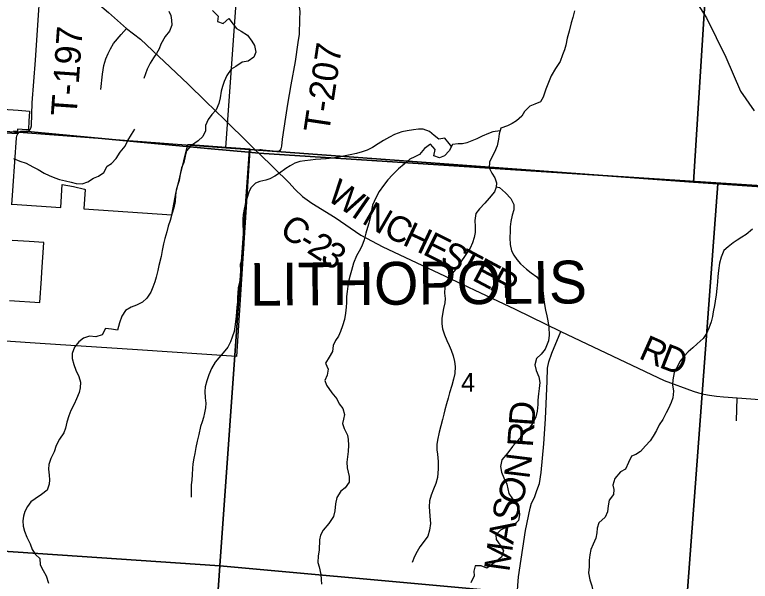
# Model space of a CAD drawing. Extents: x 114604 to 551442, y 316898 to 567001.
# Drawn here: x 264381 to 272976, y 330933 to 337551 of the extents above; entities that cross this region are included whole.
import ezdxf

# ---------------------------------------------------------------- set-up
doc = ezdxf.new("R2010")
doc.units = 0
for name, color, linetype in [('GE_P_Alignment_1000_Bearings', 7, 'Continuous'), ('GE_P_Alignment_1000_Cardinal_Points', 7, 'Continuous'), ('GE_P_Alignment_100_Stations', 7, 'Continuous'), ('GE_P_Alignment_500_Bearings', 7, 'Continuous'), ('GE_P_Alignment_500_Distances', 7, 'Continuous'), ('PM_P_Cells', 7, 'Continuous'), ('PM_P_CL_Double_Solid', 7, 'Continuous'), ('PM_P_Crosswalk', 7, 'Continuous'), ('PV_X_Curb', 7, 'Continuous'), ('SH_Named_Boundary', 7, 'Continuous'), ('SN_P_Signs', 7, 'Continuous')]:
    doc.layers.add(name, color=color, linetype=linetype)

msp = doc.modelspace()

# ---------------------------------------------------------------- linework, layer by layer
at = {"layer": 'GE_P_Alignment_1000_Bearings'}
msp.add_lwpolyline([(272350.7, 337690.6), (272466, 337516.2), (272688.1, 337056.6), (272862.9, 336657.3), (273020.5, 336429.8)], dxfattribs=at)
at = {"layer": 'GE_P_Alignment_1000_Cardinal_Points'}
msp.add_line((272814.4, 332805.6), (272821.4, 333074.2), dxfattribs=at)
for points in [[(267714.4, 337495.6), (267717.1, 337589.4), (267699.2, 337691.8), (267642.9, 338086.7), (267621, 338242), (267610.3, 338304.1), (267578.6, 338378.1), (267535.6, 338431.9), (267490.3, 338470.8), (267445.1, 338507.6), (267428.7, 338585.1), (267426.5, 338594.8)], [(264515.8, 336182.4), (264531.2, 336182.1), (264551, 336193.3), (264563.4, 336208.1), (264569.2, 336226.5), (264575.6, 336253.8), (264585.9, 336521.1), (264625.3, 337018.6), (264706.5, 338244.9)], [(267549.7, 336353.5), (267573.1, 336504.8), (267611.3, 336732.2), (267662.5, 337002.7), (267691.3, 337224.9), (267709.5, 337323.7), (267714.4, 337495.6)], [(265388.8, 336675.8), (265405.4, 336857), (265420.9, 336955.7), (265447.2, 337034.7), (265471.8, 337097.6), (265501.9, 337151.6), (265535.4, 337212.8), (265624.3, 337321), (265687.4, 337390)], [(267196.3, 335969), (267243.5, 335974.6), (267259.2, 335974.7), (267279, 335974.3), (267444.2, 335958.3), (267470.2, 335962.2), (267485.8, 335972.7), (267492.5, 335983.2), (267501.3, 336015.9), (267510, 336097.8), (267549.7, 336353.5)], [(264349.2, 335331.5), (264364.3, 335551.4), (264403.8, 336114.3), (264407.1, 336136.2), (264416.4, 336158.9), (264419.9, 336163.2)], [(264419.9, 336163.2), (264430.4, 336176.2), (264448, 336182.2), (264474.5, 336183.1), (264515.8, 336182.4)], [(269950.2, 329045.9), (270151, 329763), (270176.7, 329919.2), (270217.9, 330311.9), (270266.6, 330982.9), (270349.5, 331525.9), (270405, 331788.3), (270418.9, 331846.4), (270452.8, 331910.6), (270482.6, 331994.8), (270512.5, 332073), (270532.2, 332203.2), (270563.5, 332537.8), (270582.9, 332830.2), (270604.1, 333268.9), (270605.8, 333421.1), (270621.6, 333495.2), (270657.4, 333597.5), (270760.8, 333850)]]:
    msp.add_lwpolyline(points, dxfattribs=at)
at = {"layer": 'GE_P_Alignment_100_Stations'}
for points in [[(264118.7, 336456.5), (264420.2, 336434), (264555, 336423.9), (264550.7, 336359.3), (264547.7, 336315.4), (264540.4, 336205.8), (264522.3, 336207.2), (264519.9, 336207.3), (264415.8, 336215.1), (264415.5, 336210.1), (264413.8, 336185.2), (264365.8, 336188.8)], [(264350.6, 335337.8), (264919.4, 335299.9), (264937.3, 335569.2), (265069.6, 335544.5), (265195.5, 335513.1), (265205.8, 335510.6), (265190.6, 335282.2), (266216.4, 335214), (266263.5, 335463.6), (266402.5, 336036.3), (266450.9, 336032.8), (266484.2, 336030.4), (266854.9, 336004.2), (267128.8, 335984.2), (267127.6, 335966.3), (267104.7, 335607.9), (266972.5, 333556.8), (265815.1, 333635), (264679.6, 333711.8), (264275.2, 333739.1)], [(264320.5, 334214), (264675.8, 334190.6), (264693.8, 334469.3), (264698.8, 334544.7), (264721.7, 334890), (264549, 334901), (264352.5, 334913.5)]]:
    msp.add_lwpolyline(points, dxfattribs=at)
at = {"layer": 'GE_P_Alignment_500_Bearings'}
msp.add_line((267118.5, 336045), (267196.3, 335969), dxfattribs=at)
for points in [[(264706.5, 338244.9), (264742.8, 338210.7), (264853.2, 338112.6), (265219.5, 337797.9), (265475.7, 337576.6), (265687.4, 337390), (265850.4, 337263.5), (266405.8, 336738.1), (266609.5, 336540.3), (266834.5, 336322.1), (267118.5, 336045)], [(267196.3, 335969), (267235.9, 335930.4), (267585.5, 335589.2), (267659.3, 335509), (267743.9, 335428.7), (267853.4, 335348.5), (268125.3, 335182.4), (268425.5, 334974.4), (268681.6, 334839.3), (269206.1, 334594.1), (270228.6, 334111.3), (270760.8, 333850)], [(270760.8, 333850), (271968.6, 333276.5), (272307.5, 333152.8), (272370.5, 333134), (272434.5, 333118.4), (272499.2, 333106.3), (272580.5, 333095), (272662.2, 333086), (272821.4, 333074.2), (273087.8, 333054.6), (273227.9, 333045.6), (273442.7, 333029.2), (273898.1, 332996), (274109, 332952.8), (274350.6, 332764.1), (276438.6, 330746.9)]]:
    msp.add_lwpolyline(points, dxfattribs=at)
at = {"layer": 'GE_P_Alignment_500_Distances'}
for points in [[(284847.9, 334827.1), (284589.8, 334841.1), (282084.6, 334989.6), (280932.5, 335069.7), (280906.1, 335067.3), (279738.3, 335118.8), (274192.7, 335483.3), (267234.7, 335933.2), (267114.6, 335944.4), (266677.9, 335985), (264530.1, 336184.9), (264473.3, 336185.9), (264446.8, 336185), (264429.2, 336179), (264415.2, 336161.7), (264282.1, 336172.6)], [(264282.1, 336172.6), (264415.2, 336161.7), (264429.2, 336179), (264446.8, 336185), (264473.3, 336185.9), (264530.1, 336184.9), (266677.9, 335985), (267114.6, 335944.4), (267234.7, 335933.2), (274192.7, 335483.3), (279738.3, 335118.8), (280906.1, 335067.3), (280932.5, 335069.7), (282084.6, 334989.6), (284589.8, 334841.1), (284847.9, 334827.1)]]:
    msp.add_lwpolyline(points, dxfattribs=at)
at = {"layer": 'PM_P_Cells'}
for points in [[(266692.2, 337601.4), (266757.8, 337535.1), (266751.6, 337471.1), (266815.4, 337448.9), (266881.4, 337504.7), (266935.1, 337440.5), (266970.8, 337390.3), (267026.6, 337360.1), (267102.2, 337311.8), (267149.8, 337241.7), (267183.6, 337189.5), (267199.2, 337111.4), (267173.1, 337053.4), (267109, 337009.6), (267039.2, 336997.8), (266965.1, 336944), (266911.1, 336914.2), (266860.9, 336840.3), (266828.8, 336772.3), (266808.6, 336710.3), (266794.4, 336656.3), (266782.1, 336578.3), (266767.9, 336512.3), (266735.7, 336440.4), (266685.6, 336384.5), (266639.5, 336328.6), (266611.3, 336256.6), (266611, 336192.6), (266578.9, 336128.6), (266524.8, 336076.7), (266434.8, 336017), (266388.7, 335961.1), (266374.5, 335899.1), (266358.2, 335823.1), (266330, 335763.1), (266315.8, 335687.1), (266301.5, 335613.1), (266283.4, 335557.1), (266269.2, 335501.1), (266261, 335443.1), (266254.7, 335367), (266240.4, 335293), (266218.2, 335221), (266196, 335147.1), (266173.8, 335081.1), (266157.6, 335015.1), (266133.3, 334937.1), (266119.1, 334875.1), (266102.8, 334797.1), (266090.6, 334727), (266066.3, 334623), (266052.1, 334561), (266033.8, 334485), (266017.6, 334431), (265995.4, 334369), (265973.3, 334309.1), (265923.1, 334241.2), (265873.1, 334193.3), (265803.1, 334157.5), (265741.1, 334133.7), (265677.1, 334095.8), (265631, 334027.9), (265606.7, 333951.9), (265582.5, 333867.9), (265510.7, 333878.2), (265440.8, 333884.4), (265402.6, 333810.5), (265330.7, 333786.7)], [(266183.4, 337593), (266205.1, 337540.9), (266214.9, 337488.8), (266216.6, 337428.8), (266188.4, 337358.8), (266140.3, 337294.9), (266090.1, 337207), (266069.9, 337153), (266037.8, 337099.1), (266003.7, 337047.1), (265965.5, 336983.2), (265929.3, 336913.3), (265909.2, 336859.3), (265891, 336807.3)], [(270920.7, 337595.9), (270900.4, 337519.9), (270882.2, 337455.9), (270857.9, 337357.9), (270837.7, 337277.9), (270819.4, 337195.9), (270803.2, 337139.9), (270783, 337082), (270754.8, 337006), (270700.6, 336924.1), (270650.4, 336838.2), (270616.2, 336760.3), (270586, 336680.3), (270555.7, 336586.3), (270525.5, 336534.4), (270457.6, 336504.6), (270401.6, 336482.7), (270337.5, 336418.9), (270305.4, 336366.9), (270245.3, 336311.1), (270195.3, 336279.2), (270137.3, 336253.4), (270061.4, 336223.6), (270041.2, 336157.6), (270035, 336097.6), (270016.7, 336017.6), (269986.5, 335945.6), (269954.3, 335885.7), (269930.2, 335829.7), (269925.9, 335763.7), (269955.6, 335701.5), (269991.3, 335645.4), (270009.1, 335585.3), (270006.9, 335535.2), (269986.7, 335481.2), (269924.6, 335409.4), (269874.5, 335349.5), (269810.4, 335281.6), (269770.2, 335227.7), (269758, 335145.7), (269761.7, 335075.6), (269759.4, 335005.6), (269749.2, 334949.6), (269731, 334887.6), (269700.9, 334825.6), (269644.6, 334737.7), (269594.5, 334665.8), (269562.3, 334607.9), (269512.2, 334552), (269468.1, 334496.1), (269434, 334440.1), (269405.8, 334370.2), (269403.5, 334300.1), (269409.3, 334236), (269407.1, 334186), (269390.9, 334120), (269378.6, 334054), (269372.5, 334001.9), (269372.2, 333939.9), (269380, 333879.8), (269403.7, 333809.7), (269431.3, 333745.5), (269459, 333685.4), (269480.8, 333633.3), (269504.5, 333567.1), (269520.2, 333499), (269526, 333441), (269523.7, 333360.9)], [(264366.9, 335871.5), (264440.6, 335841.2), (264516.3, 335814.9), (264594, 335774.7), (264655.7, 335742.4), (264723.4, 335700.2), (264785.2, 335674), (264848.9, 335645.8), (264902.7, 335627.6), (264974.5, 335609.3), (265040.3, 335593.1), (265100.1, 335580.9), (265169.9, 335576.7), (265233.9, 335600.5), (265301.9, 335640.3), (265359.8, 335666.1), (265421.9, 335708), (265460, 335779.9), (265510.1, 335811.8), (265568.2, 335871.6), (265612.3, 335945.6), (265672.5, 336013.4), (265702.7, 336081.4), (265746.8, 336151.3), (265783, 336215.2)], [(269484.6, 336012.9), (269458.1, 336047.4), (269406.4, 336107.6), (269338.5, 336095.8), (269282.8, 336138), (269229.1, 336186.2), (269155.4, 336212.5), (269097.5, 336212.7), (269039.6, 336206.8), (268965.7, 336195.1), (268905.8, 336183.2), (268819.9, 336151.5), (268761.9, 336121.7), (268691.9, 336079.8), (268627.9, 336044), (268559.9, 336000.2), (268497.9, 335970.4), (268440, 335950.6), (268374.1, 335930.7), (268302.2, 335915), (268224.3, 335899.2), (268164.4, 335887.4), (268092.5, 335875.6), (268020.6, 335867.8), (267956.7, 335862), (267894.9, 335860.2), (267839, 335852.4), (267769.1, 335844.6), (267713.2, 335834.8), (267655.2, 335814.9), (267599.3, 335785.1), (267547.2, 335753.2), (267475.2, 335699.4), (267421.2, 335665.6), (267363.2, 335633.7), (267313.3, 335617.9), (267245.4, 335602.1), (267195.4, 335582.2), (267139.3, 335530.4), (267115.2, 335476.4), (267092.9, 335402.4), (267078.8, 335350.4), (267060.5, 335278.4), (267052.3, 335216.4), (267046.1, 335160.3), (267045.8, 335088.3), (267049.6, 335032.2), (267057.4, 334980.2), (267057, 334870.1), (267054.8, 334818), (267048.6, 334762), (267038.4, 334706), (267016.2, 334634), (267019.9, 334563.9), (267021.6, 334491.9), (267007.4, 334427.9), (266991.2, 334361.9), (266989, 334299.8), (266984.8, 334247.8), (266984.6, 334197.7), (266978.3, 334135.7), (266974.1, 334081.7), (266968, 334027.6), (266961.7, 333963.6), (266951.5, 333905.6), (266943.3, 333851.6), (266921.1, 333783.6), (266903, 333729.6), (266872.8, 333665.6), (266816.7, 333599.8), (266764.6, 333543.9), (266722.5, 333492), (266682.3, 333418), (266648.1, 333344.1), (266623.9, 333276.1), (266607.6, 333204.1), (266603.4, 333148.1), (266607.1, 333076), (266612.9, 333011.9), (266610.7, 332957.9), (266600.5, 332899.9), (266586.3, 332847.8), (266570.1, 332795.9), (266552, 332741.9), (266531.7, 332645.9), (266513.4, 332567.8), (266499.2, 332495.8), (266484.9, 332425.8), (266472.8, 332371.8), (266462.5, 332303.8), (266460.3, 332251.7), (266456, 332179.7), (266449.8, 332113.6), (266443.6, 332059.6), (266443.1, 331915.5)], [(270052.5, 336194.6), (269969.4, 336183.9), (269915.5, 336162), (269843.5, 336132.2), (269779.6, 336102.4), (269721.6, 336078.6), (269665.6, 336054.7), (269613.7, 336040.9), (269561.8, 336041), (269495.9, 336033.3), (269455.7, 335961.3), (269401.6, 335901.5), (269343.7, 335879.6), (269277.9, 335901.8), (269292.2, 335977.9), (269240.5, 336040.1), (269168.5, 335986.3), (269112.4, 335918.4), (269056.4, 335892.5), (268998.4, 335862.7), (268930.3, 335804.9), (268864.3, 335749), (268794.2, 335679.2), (268740.1, 335621.3), (268691.9, 335555.4), (268639.8, 335487.5), (268599.6, 335413.6), (268563.3, 335325.6), (268547.1, 335245.6), (268532.8, 335177.6), (268520.6, 335115.6), (268502.5, 335063.6), (268484.3, 334997.6), (268464, 334921.6), (268435.8, 334847.7), (268405.6, 334789.7), (268375.5, 334733.8), (268341.2, 334647.8), (268315, 334563.8), (268300.8, 334507.8), (268286.6, 334449.8), (268274.4, 334381.8), (268264.2, 334317.8), (268257.9, 334257.7), (268257.7, 334187.7), (268255.5, 334133.6), (268247.2, 334065.6), (268235, 333991.6), (268212.7, 333915.6), (268186.6, 333851.6), (268162.4, 333795.6), (268128.3, 333743.7), (268102.1, 333685.7), (268093.9, 333615.7), (268053.7, 333551.8), (268011.5, 333479.8), (268045.2, 333411.7), (268032.9, 333339.6), (268004.8, 333277.7), (268022.5, 333221.6), (268088, 333135.3), (268145.6, 333065), (268173.4, 333006.9), (268213.1, 332950.7), (268234.7, 332880.6), (268222.6, 332826.6), (268210.4, 332774.6), (268230.1, 332718.5), (268267.7, 332640.3), (268275.5, 332590.2), (268281.3, 332522.1), (268279, 332448.1), (268270.8, 332386), (268260.5, 332324), (268264.3, 332257.9), (268278.1, 332207.9), (268289.8, 332155.8), (268289.6, 332089.7), (268241.5, 332025.8), (268191.4, 331983.9), (268145.2, 331910), (268131, 331838), (268120.7, 331756), (268106.5, 331689.9), (268052.3, 331608.1), (267984.1, 331528.2), (267954, 331470.2), (267941.8, 331416.2), (267937.4, 331296.1), (267927.1, 331230.1), (267922.8, 331152.1), (267936.6, 331100), (267958.2, 331013.8), (267962, 330951.8), (267963.8, 330899.7)], [(270007, 335538.7), (270046.8, 335531.1), (270116.4, 335470.8), (270178, 335402.6), (270213.6, 335334.4), (270213.4, 335270.3), (270195.2, 335208.4), (270179, 335134.4), (270170.7, 335074.3), (270168.6, 335022.3), (270166.3, 334944.2), (270172, 334866.1), (270187.6, 334792), (270213.4, 334741.9), (270249.1, 334689.7), (270290.8, 334639.6), (270362.4, 334577.3), (270414.1, 334537.1), (270479.8, 334488.8), (270531.4, 334420.6), (270553, 334328.5), (270558.8, 334260.4), (270566.5, 334188.3), (270584.1, 334100.2), (270597.8, 334034.1), (270611.6, 333974), (270621.3, 333899.9), (270626.9, 333807.8), (270616.7, 333741.7), (270578.4, 333643.8), (270532.3, 333583.9), (270478.2, 333534), (270457.9, 333460), (270475.7, 333395.9), (270505.3, 333319.7), (270515, 333253.6), (270510.8, 333183.6), (270502.6, 333123.6), (270492.3, 333049.5), (270492.1, 332999.5), (270485.8, 332919.4), (270469.6, 332855.4), (270437.4, 332787.4), (270387.3, 332713.6), (270305.1, 332631.7), (270255, 332571.8), (270198.9, 332506), (270142.7, 332432.1), (270074.6, 332352.2), (270056.3, 332274.2), (270068, 332208.1), (270097.7, 332140), (270129.4, 332065.8), (270141.1, 332011.7), (270154.9, 331959.6), (270196.6, 331897.4), (270254.1, 331819.2), (270275.8, 331757), (270277.7, 331707), (270267.4, 331643), (270209.4, 331589.1), (270157.4, 331569.3), (270105.4, 331551.4), (270055.5, 331529.5), (270003.4, 331475.7), (270007.2, 331421.6), (270052.8, 331353.4), (270090.5, 331289.2), (270068.3, 331215.2), (270016.2, 331173.4), (269952.2, 331123.5), (269898.1, 331087.7), (269832.4, 331113.9), (269760.6, 331114.1), (269746.3, 331052.1), (269748.1, 330996.1), (269709.9, 330916.1)], [(273000.3, 335047.3), (272926.2, 334983.5), (272876.2, 334953.6), (272824.2, 334917.7), (272774.2, 334887.9), (272718.1, 334840), (272666.1, 334796.1), (272633.9, 334720.2), (272615.6, 334648.2), (272605.3, 334564.1), (272595.1, 334494.1), (272590.8, 334430.1), (272584.6, 334354), (272578.3, 334280), (272566, 334205.9), (272557.9, 334153.9), (272543.6, 334079.9), (272533.4, 334025.9), (272517.2, 333961.9), (272493, 333889.9), (272462.8, 333827.9), (272426.7, 333768), (272354.6, 333708.2), (272302.6, 333660.3), (272250.5, 333614.4), (272204.4, 333562.5), (272152.3, 333498.6), (272116.1, 333424.7), (272087.9, 333370.7), (272069.6, 333286.7), (272067.4, 333228.6), (272077.1, 333152.5), (272068.8, 333076.5), (272050.7, 333022.5), (272020.5, 332952.5), (271992.3, 332900.6), (271954.1, 332820.6), (271912, 332758.7), (271879.8, 332692.8), (271841.7, 332628.8), (271805.5, 332574.9), (271751.4, 332513), (271693.3, 332447.1), (271639.3, 332415.3), (271589.3, 332395.4), (271551.1, 332321.5), (271516.9, 332243.5), (271460.9, 332209.7), (271392.8, 332133.8), (271370.5, 332053.8), (271380.3, 332003.7), (271376.1, 331945.7), (271326, 331881.8), (271313.7, 331813.8), (271305.5, 331745.7), (271279.3, 331679.8), (271205.2, 331613.9), (271187, 331553.9), (271182.8, 331499.9)], [(265330.7, 333786.7), (265254.9, 333794.9), (265185, 333773.1), (265131, 333731.3), (265080.8, 333667.4), (265050.6, 333593.4), (265052.4, 333533.4), (265070.1, 333463.2), (265095.8, 333397.1), (265131.4, 333324.9), (265151.1, 333258.8), (265146.9, 333190.8), (265132.7, 333136.8), (265102.5, 333062.8), (265074.3, 333002.8), (265038.1, 332926.9), (265011.9, 332866.9), (264991.7, 332790.9), (264973.4, 332720.9), (264953.3, 332666.9), (264903.1, 332591), (264864.9, 332519.1), (264840.7, 332443.1), (264802.5, 332365.2), (264778.3, 332297.2), (264774.1, 332243.1), (264781.8, 332171.1), (264785.6, 332119), (264783.4, 332067), (264759.2, 331997), (264693.1, 331945.2), (264621.1, 331897.3), (264571.1, 331859.5), (264531, 331805.5), (264498.8, 331747.6), (264482.6, 331693.6), (264476.4, 331637.6), (264478.2, 331575.5), (264493.9, 331517.4), (264521.6, 331447.3), (264563.2, 331371.1), (264584.9, 331305), (264624.6, 331244.8), (264676.3, 331198.6), (264680, 331126.5), (264711.7, 331060.3), (264749.4, 330996.2), (264775, 330910)], [(269523.7, 333360.9), (269509.4, 333292.9), (269487.2, 333218.9), (269462.9, 333132.9), (269446.7, 333072.9), (269426.5, 333006.9), (269408.3, 332936.9), (269396.1, 332882.9), (269379.9, 332820.9), (269359.7, 332748.9), (269339.5, 332672.9), (269319.2, 332582.9), (269313, 332528.8), (269314.7, 332466.8), (269322.5, 332416.7), (269330.2, 332332.6), (269329.8, 332244.5), (269319.5, 332146.5), (269301.3, 332076.5), (269275.1, 332008.5), (269248.9, 331940.5), (269228.7, 331872.5), (269224.4, 331802.5), (269226.2, 331750.4), (269232, 331692.3), (269237.6, 331608.2), (269229.3, 331528.2), (269207.1, 331460.2), (269165, 331400.3), (269112.9, 331334.4), (269082.7, 331280.5), (269052.6, 331222.5), (269026.4, 331152.5)], [(271182.8, 331499.9), (271170.6, 331437.9), (271140.4, 331367.9), (271114.2, 331304), (271100, 331239.9), (271093.8, 331177.9), (271091.5, 331101.8), (271087.3, 331031.8), (271100.9, 330949.7), (271124.6, 330879.5), (271140.3, 330807.4), (271116, 330713.4), (271065.9, 330659.5), (270993.9, 330625.7), (270939.8, 330563.9), (270887.7, 330500), (270807.7, 330456.2), (270725.7, 330412.4), (270667.7, 330378.6), (270619.5, 330306.7), (270623.3, 330240.6), (270623, 330172.5), (270600.8, 330114.5), (270566.7, 330050.6)]]:
    msp.add_lwpolyline(points, dxfattribs=at)
at = {"layer": 'SN_P_Signs'}
for points in [[(267232.2, 341404.2), (272656.8, 341014.8), (272313.4, 335594.4), (267122.9, 335976.7), (266846.8, 335995.7)], [(272656.8, 341014.8), (277988.7, 340646.3), (277608.8, 335233.2), (272595.5, 335573.5), (272313.4, 335594.4)], [(261644.3, 336390), (266846.8, 335995.7), (267122.9, 335976.7), (266777.3, 331114.5), (261314.9, 331481.8)], [(267122.9, 335976.7), (272313.4, 335594.4), (272595.5, 335573.5), (272226.3, 330617.1), (266777.3, 331114.5)], [(272595.5, 335573.5), (277608.8, 335233.2), (277905, 335210.8), (277566.7, 330233.9), (272226.3, 330617.1)], [(261314.9, 331481.8), (266777.3, 331114.5), (266403.7, 325730.1), (260975.3, 326089.6)], [(266777.3, 331114.5), (272226.3, 330617.1), (271824.5, 325260.5), (266403.7, 325730.1)]]:
    msp.add_lwpolyline(points, close=True, dxfattribs=at)

# ---------------------------------------------------------------- texts
at = {"layer": 'PM_P_CL_Double_Solid'}
for s, rotation, p in [('W', 326.54345, (268011.6, 335396.7)), ('I', 325.26529, (268300.1, 335206)), ('N', 329.92728, (268423.9, 335121.5)), ('C', 334.11917, (268673.6, 334978)), ('C', 325.21857, (267459.4, 334995.2)), ('H', 334.75768, (268898.5, 334868.8)), ('-', 328.95909, (267679.8, 334843)), ('2', 326.9699, (267783, 334781)), ('E', 333.52758, (269135.8, 334757)), ('3', 325.89455, (267936.7, 334681)), ('S', 332.2854, (269335.2, 334657.7)), ('T', 331.98065, (269514, 334563.8)), ('E', 331.97996, (269712.1, 334458.4)), ('R', 331.98107, (269910.3, 334352.9)), ('R', 335.99526, (271658.8, 333542.9)), ('D', 338.65535, (271897.7, 333436.8))]:
    msp.add_text(s, height=300, rotation=rotation, dxfattribs=at).set_placement(p)
at = {"layer": 'PM_P_Crosswalk'}
for s, height, rotation, p in [('T-197', 300.03, 86.01561, (265102.9, 336357.9)), ('T-207', 300.03, 81.4571, (268052.3, 336158.4)), ('D', 300, 86.00613, (270451.6, 332738.7)), ('R', 300, 86.00782, (270434.4, 332492.9)), ('N', 300, 82.93913, (270394, 332120.6)), ('O', 300, 69.73278, (270284.8, 331799.7)), ('S', 300, 78.06564, (270246.1, 331612.7)), ('A', 300, 80.93311, (270205.2, 331355.9)), ('M', 300, 81.98123, (270160, 331034.9))]:
    msp.add_text(s, height=height, rotation=rotation, dxfattribs=at).set_placement(p)
at = {"layer": 'PV_X_Curb'}
msp.add_text('4', height=221, rotation=0.41462, dxfattribs=at).set_placement((269597.1, 333145.4))
at = {"layer": 'SH_Named_Boundary'}
msp.add_text('LITHOPOLIS', height=500.04, rotation=0.41458, dxfattribs=at).set_placement((267131.4, 334151))

doc.saveas('drawing.dxf')
